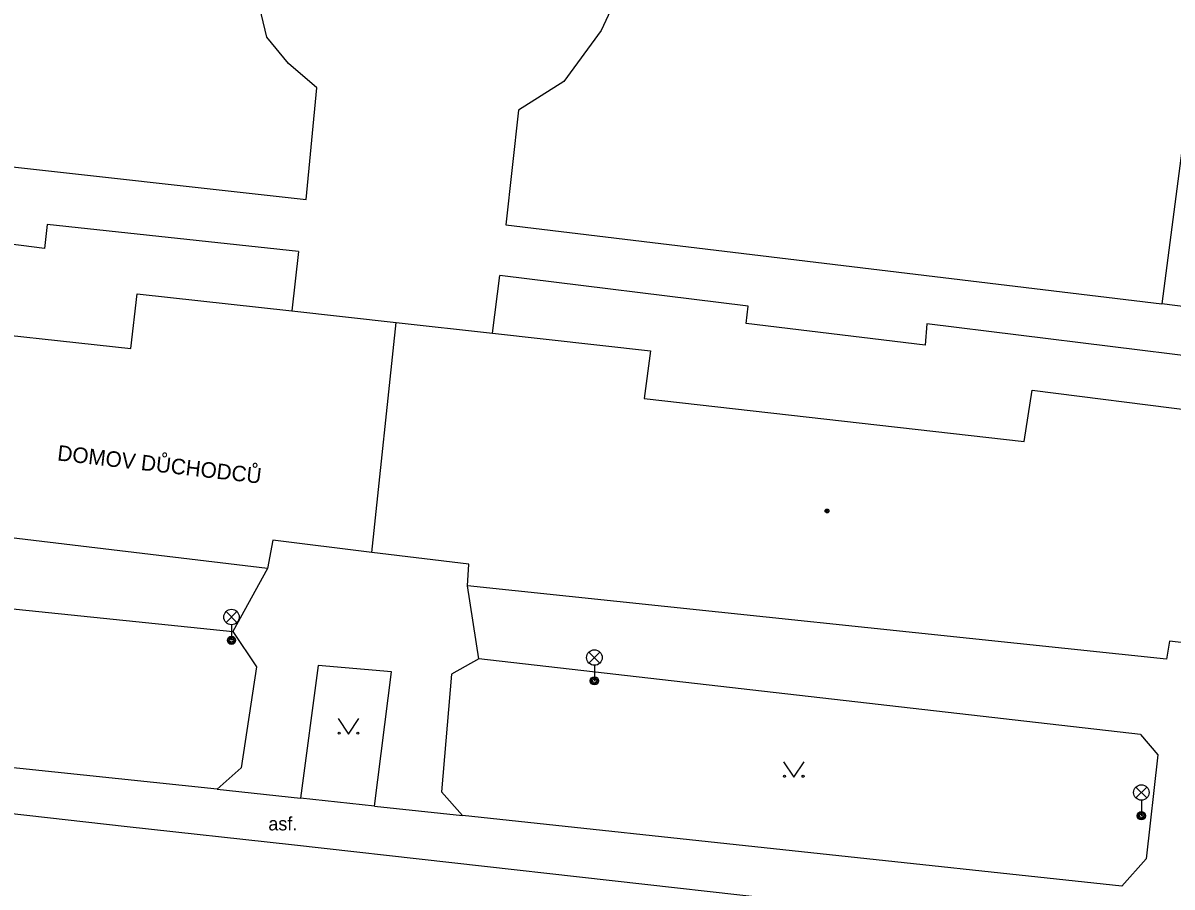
# Model space of a CAD drawing. Extents: x -595546 to -593986, y -1160845 to -1159202.
# Drawn here: x -594225.9 to -594170.3, y -1159936.9 to -1159895.1 of the extents above; entities that cross this region are included whole.
import ezdxf

# ---------------------------------------------------------------- set-up
doc = ezdxf.new("R2010")
doc.units = 0
for name, color, linetype in [('Level 33', 7, 'Continuous'), ('Level 36', 7, 'Continuous'), ('Level 39', 7, 'Continuous'), ('Specificka linie pasportu komunikaci', 7, 'Continuous'), ('TM - budovy zdene_ betonove - VP', 7, 'Continuous'), ('TM - chodniky - VP', 7, 'Continuous'), ('TM - komunikace - VP', 7, 'Continuous'), ('TM - popis objektu', 7, 'Continuous'), ('TM - popis povrchu', 7, 'Continuous')]:
    doc.layers.add(name, color=color, linetype=linetype)

msp = doc.modelspace()

# ---------------------------------------------------------------- linework, layer by layer
at = {"layer": 'Level 33'}
for p, q in [((-594216.035, -1159924.15), (-594215.505, -1159923.62)), ((-594216.035, -1159923.62), (-594215.505, -1159924.15)), ((-594215.77, -1159924.26), (-594215.77, -1159925.01)), ((-594198.485, -1159926.11), (-594197.955, -1159925.58)), ((-594198.485, -1159925.58), (-594197.955, -1159926.11)), ((-594198.22, -1159926.22), (-594198.22, -1159926.97)), ((-594172.035, -1159932.64), (-594171.505, -1159932.11)), ((-594172.035, -1159932.11), (-594171.505, -1159932.64)), ((-594171.77, -1159932.75), (-594171.77, -1159933.5))]:
    msp.add_line(p, q, dxfattribs=at)
for centre, radius in [((-594215.77, -1159923.885), 0.375), ((-594215.77, -1159925.01), 0.2), ((-594215.77, -1159925.01), 0.145), ((-594215.77, -1159925.01), 0.0876), ((-594198.22, -1159925.845), 0.375), ((-594198.22, -1159926.97), 0.2), ((-594198.22, -1159926.97), 0.145), ((-594198.22, -1159926.97), 0.0876), ((-594171.77, -1159932.375), 0.375), ((-594171.77, -1159933.5), 0.2), ((-594171.77, -1159933.5), 0.145), ((-594171.77, -1159933.5), 0.0876)]:
    msp.add_circle(centre, radius, dxfattribs=at)
at = {"layer": 'Level 36'}
for points in [[(-594210.61, -1159928.8), (-594210.11, -1159929.55), (-594209.61, -1159928.8)], [(-594189.08, -1159930.89), (-594188.58, -1159931.64), (-594188.08, -1159930.89)]]:
    msp.add_lwpolyline(points, dxfattribs=at)
for centre in [(-594210.56, -1159929.5), (-594209.661, -1159929.5), (-594189.03, -1159931.59), (-594188.131, -1159931.59)]:
    msp.add_circle(centre, 0.05, dxfattribs=at)
at = {"layer": 'Level 39'}
for radius in [0.09, 0.0398]:
    msp.add_circle((-594186.97, -1159918.75), radius, dxfattribs=at)
at = {"layer": 'Specificka linie pasportu komunikaci'}
for points in [[(-594168.77, -1159908.98), (-594170.78, -1159908.73)], [(-594214.03, -1159921.53), (-594215.71, -1159924.59)], [(-594203.81, -1159925.91), (-594204.36, -1159922.37)], [(-594216.47, -1159932.22), (-594212.44, -1159932.65)], [(-594208.86, -1159933.03), (-594204.6, -1159933.49)]]:
    msp.add_lwpolyline(points, dxfattribs=at)
at = {"layer": 'TM - budovy zdene_ betonove - VP'}
for points in [[(-594220.64, -1159910.88), (-594220.34, -1159908.24)], [(-594220.34, -1159908.24), (-594212.85, -1159909.07)], [(-594239.58, -1159908.82), (-594220.64, -1159910.88)], [(-594212.85, -1159909.07), (-594207.8, -1159909.63)], [(-594208.99, -1159920.76), (-594207.8, -1159909.63)], [(-594207.8, -1159909.63), (-594203.15, -1159910.15)], [(-594203.15, -1159910.15), (-594195.5, -1159911)], [(-594195.5, -1159911), (-594195.81, -1159913.3)], [(-594195.81, -1159913.3), (-594177.43, -1159915.39)], [(-594177.43, -1159915.39), (-594177.05, -1159912.9)], [(-594177.05, -1159912.9), (-594169.16, -1159913.9)], [(-594214.03, -1159921.53), (-594229.13, -1159919.72)], [(-594213.78, -1159920.17), (-594214.03, -1159921.53)], [(-594208.99, -1159920.76), (-594213.78, -1159920.17)], [(-594204.29, -1159921.33), (-594208.99, -1159920.76)], [(-594204.36, -1159922.37), (-594204.29, -1159921.33)], [(-594170.56, -1159925.92), (-594204.36, -1159922.37)], [(-594170.41, -1159925.05), (-594170.56, -1159925.92)], [(-594167.77, -1159925.35), (-594170.41, -1159925.05)]]:
    msp.add_lwpolyline(points, dxfattribs=at)
at = {"layer": 'TM - chodniky - VP'}
for points in [[(-594167.37, -1159882.5), (-594170.78, -1159908.73)], [(-594214.06, -1159895.82), (-594214.84, -1159892.56)], [(-594197.11, -1159893.78), (-594197.89, -1159895.49)], [(-594197.89, -1159895.49), (-594199.7, -1159897.96)], [(-594213.01, -1159897.09), (-594214.06, -1159895.82)], [(-594211.65, -1159898.27), (-594213.01, -1159897.09)], [(-594212.16, -1159903.68), (-594211.65, -1159898.27)], [(-594199.7, -1159897.96), (-594201.89, -1159899.36)], [(-594201.89, -1159899.36), (-594202.51, -1159904.91)], [(-594243.63, -1159900.18), (-594212.16, -1159903.68)], [(-594224.82, -1159906.05), (-594234.12, -1159904.86)], [(-594224.69, -1159904.88), (-594224.82, -1159906.05)], [(-594212.53, -1159906.19), (-594224.69, -1159904.88)], [(-594202.51, -1159904.91), (-594170.78, -1159908.73)], [(-594212.53, -1159906.19), (-594212.85, -1159909.07)], [(-594203.15, -1159910.15), (-594202.79, -1159907.36)], [(-594190.79, -1159908.84), (-594202.79, -1159907.36)], [(-594190.88, -1159909.67), (-594190.79, -1159908.84)], [(-594182.22, -1159910.73), (-594190.88, -1159909.67)], [(-594182.15, -1159909.7), (-594182.22, -1159910.73)], [(-594168.84, -1159911.34), (-594182.15, -1159909.7)], [(-594245.6, -1159921.51), (-594215.71, -1159924.59)], [(-594215.71, -1159924.59), (-594214.56, -1159926.29)], [(-594203.81, -1159925.91), (-594205.13, -1159926.65)], [(-594171.81, -1159929.57), (-594203.81, -1159925.91)], [(-594214.56, -1159926.29), (-594215.31, -1159931.18)], [(-594211.58, -1159926.23), (-594212.44, -1159932.65)], [(-594208.04, -1159926.53), (-594211.58, -1159926.23)], [(-594208.86, -1159933.03), (-594208.04, -1159926.53)], [(-594205.13, -1159926.65), (-594205.62, -1159932.35)], [(-594216.47, -1159932.22), (-594246.49, -1159929.07)], [(-594171.81, -1159929.57), (-594170.97, -1159930.55)], [(-594170.97, -1159930.55), (-594171.53, -1159935.59)], [(-594215.31, -1159931.18), (-594216.47, -1159932.22)], [(-594208.86, -1159933.03), (-594212.44, -1159932.65)], [(-594205.62, -1159932.35), (-594204.6, -1159933.49)], [(-594172.72, -1159936.91), (-594204.6, -1159933.49)], [(-594171.53, -1159935.59), (-594172.72, -1159936.91)]]:
    msp.add_lwpolyline(points, dxfattribs=at)
at = {"layer": 'TM - komunikace - VP'}
msp.add_lwpolyline([(-594167.1, -1159940.07), (-594181.85, -1159938.4), (-594212.87, -1159934.91), (-594220.81, -1159934.04), (-594231.53, -1159932.83), (-594253.7, -1159930.38)], dxfattribs=at)

# ---------------------------------------------------------------- texts
at = {"layer": 'TM - popis objektu'}
msp.add_text('DOMOV DŮCHODCŮ', height=0.75, rotation=353.44, dxfattribs=at).set_placement((-594224.22, -1159916.3))
at = {"layer": 'TM - popis povrchu'}
msp.add_text('asf.', height=0.65, dxfattribs=at).set_placement((-594213.99, -1159934.21))

doc.saveas('drawing.dxf')
